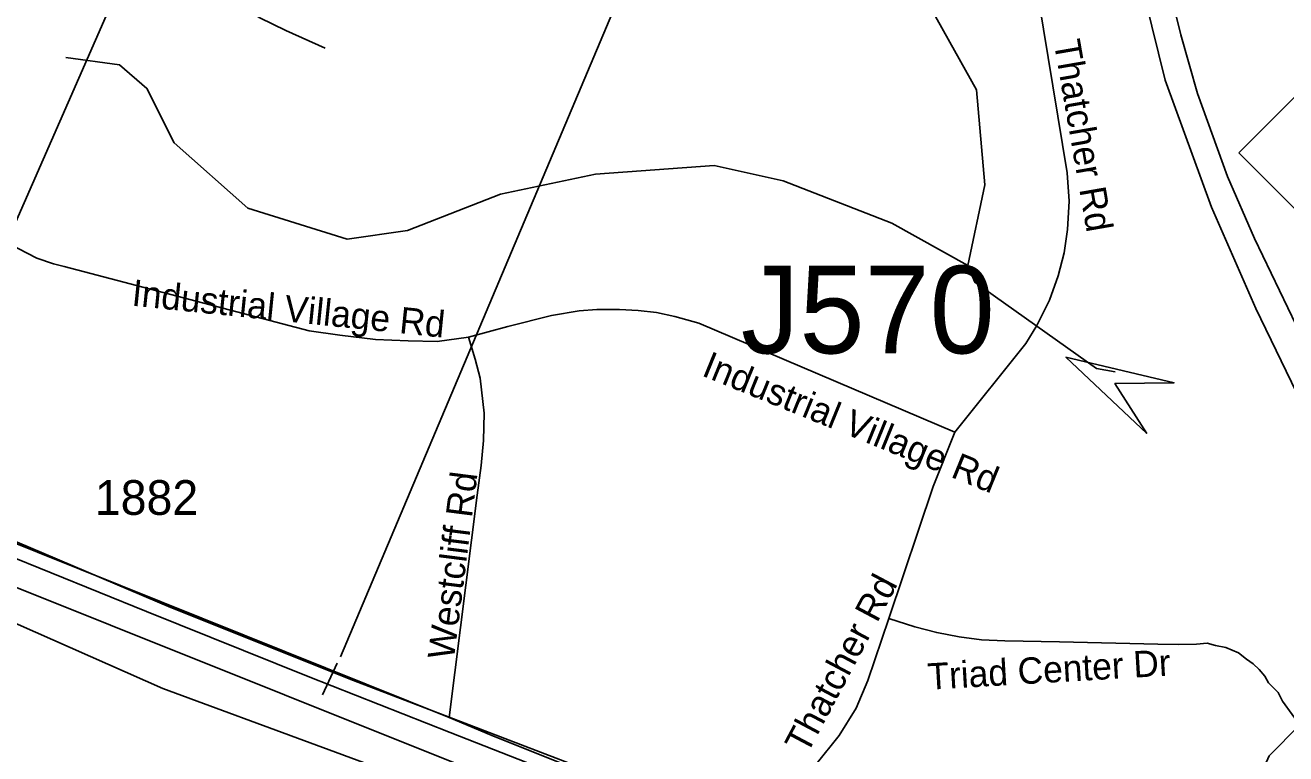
# Model space of a CAD drawing. Extents: x 1662474 to 1856135, y 779280 to 917889.
# Drawn here: x 1710514 to 1715048, y 851338 to 853959 of the extents above; entities that cross this region are included whole.
import ezdxf

# ---------------------------------------------------------------- set-up
doc = ezdxf.new("R2010")
doc.units = 0
for name, color, linetype in [('Exist Boundary Political City Limit New', 7, 'Continuous'), ('Exist Hydrographic Misc Water Feature', 7, 'Continuous'), ('Exist Road Non-System Structure Non-Sys Other Number Label', 7, 'Continuous'), ('Exist Road Non-System Type 51', 7, 'Continuous'), ('Exist Road Non-System Type 51 Label', 7, 'Continuous'), ('Exist Road Primary Interstate Divided Center Attributed', 7, 'Continuous'), ('Exist Road Primary Interstate Service Attributed', 7, 'Continuous'), ('Exist Road Primary Interstate Structure Ovrhead Sign CELL', 7, 'Continuous'), ('Exist Road Primary NC Divided Attributed', 7, 'Continuous'), ('Exist Road Primary NC Shield CELL', 7, 'Continuous'), ('Exist Road Secondary Structure Culvert Attributed CELL', 7, 'Continuous'), ('Exist Road Secondary Type 51 Number Label', 7, 'Continuous'), ('Map Preparation Boundary City Limit Buffer Line', 7, 'Continuous')]:
    doc.layers.add(name, color=color, linetype=linetype)

msp = doc.modelspace()

# ---------------------------------------------------------------- linework, layer by layer
at = {"layer": 'Exist Boundary Political City Limit New'}
msp.add_lwpolyline([(1712113.9, 851164.8), (1711009.2, 851572.6), (1709955.9, 852037.8)], dxfattribs=at)
at = {"layer": 'Exist Hydrographic Misc Water Feature'}
for points in [[(1713904.2, 853094.4), (1713965.2, 853385.2), (1713935.1, 853727.2), (1713714.2, 854122.4), (1713616.2, 854347.6), (1713568.2, 854571.8), (1713588.2, 854889.8), (1713376.1, 855458.7), (1712998.1, 855988.3), (1712875.1, 856237), (1712645.1, 856556.8), (1712563.1, 856709.4), (1712540.1, 856916.7), (1712543.1, 857241.7), (1712365.1, 857826.2)], [(1713904.2, 853094.4), (1713631.1, 853247.7), (1713240.1, 853400.1), (1712991.2, 853454.4), (1712565.2, 853423.6), (1712223.1, 853351.8), (1711888.1, 853220.8), (1711671.1, 853189.1), (1711314.1, 853301.4), (1711049.1, 853536.6), (1710951.1, 853732.2), (1710852.2, 853816.3), (1710660.1, 853843.2)], [(1714434.1, 852712.7), (1714367.2, 852723.9), (1713929.2, 853034.8), (1713904.2, 853094.4)]]:
    msp.add_lwpolyline(points, dxfattribs=at)
at = {"layer": 'Exist Road Non-System Type 51'}
msp.add_line((1712038.6, 851468.8), (1709399.8, 852527.6), dxfattribs=at)
for points in [[(1714064, 854629.4), (1714108.4, 854361.9), (1714261.4, 853427.9), (1714268.1, 853326.2), (1714262.9, 853224.1), (1714250.1, 853140.2), (1714229.4, 853057.8), (1714197.6, 852970.1), (1714152.8, 852878.5), (1714112.4, 852813.7), (1713856.9, 852495)], [(1711593.1, 853876.6), (1711451.1, 853940.1), (1711357.8, 853986.1), (1711217.1, 854079.5), (1711154.9, 854128.6)], [(1712108.1, 852836.5), (1711995.5, 852822), (1711891.4, 852824.2), (1711773.8, 852828.6), (1711645.4, 852843.9), (1711535.1, 852859.6), (1710653.9, 853090.8), (1710615.2, 853101.2), (1710554.9, 853121.8), (1710487.9, 853156.4), (1710457.5, 853171.9)], [(1713856.9, 852495), (1712936.1, 852887.7), (1712849.9, 852911.5), (1712784, 852926.2), (1712718.4, 852932.5), (1712650.9, 852936.5), (1712569.6, 852936.5), (1712506, 852931.5), (1712406.9, 852914.7), (1712249.6, 852875.1), (1712108.1, 852836.5)], [(1712108.1, 852836.5), (1712132, 852757.8), (1712149.6, 852689.8), (1712164.6, 852563), (1712162.1, 852465.6), (1712153.9, 852375.1), (1712139.6, 852268.5), (1712038.6, 851468.8)], [(1713856.9, 852495), (1713779.8, 852299.5), (1713620.4, 851824.2)], [(1713620.4, 851824.2), (1713544.4, 851601.9), (1713502.9, 851502.7), (1713441.1, 851403.2), (1713358.5, 851300.2), (1713280, 851188.5), (1713226.2, 851118.4), (1713201.6, 851056.8), (1713186.9, 851031.2)], [(1715097.8, 851441.7), (1715070.6, 851479.4), (1715036.1, 851527), (1715020.2, 851558.8), (1714996.5, 851582.6), (1714985.9, 851593.2), (1714972.6, 851617), (1714951.5, 851640.9), (1714930.4, 851662), (1714906.5, 851677.9), (1714877.4, 851701.7), (1714832.4, 851720.2), (1714795.4, 851728.2), (1714765.6, 851736.4), (1714726.8, 851732.2), (1714661.9, 851731.5), (1714587.1, 851732.6), (1714233.9, 851740.7), (1714037, 851744.6), (1713953.8, 851748), (1713873.4, 851758.9), (1713792.1, 851774), (1713713.1, 851794.2), (1713620.4, 851824.2)], [(1715391.2, 851527), (1715105.1, 851449.2), (1715097.8, 851441.7), (1714988.5, 851331.2), (1714872.1, 851071.8)], [(1713186.9, 851031.2), (1713110.2, 851054.4), (1712859, 851137.9), (1712197.6, 851401.9), (1712038.6, 851468.8)]]:
    msp.add_lwpolyline(points, dxfattribs=at)
at = {"layer": 'Exist Road Primary Interstate Divided Center Attributed'}
for points in [[(1714858.6, 850291.4), (1714067.9, 850602.6), (1712720.5, 851147.8), (1712042, 851414.6), (1711531.6, 851615.6), (1710949.7, 851849.5), (1710435.5, 852058.3), (1710178.4, 852164.6), (1709627.5, 852381.1), (1708108, 852982.4), (1707332.8, 853299.4), (1706940.4, 853450.2)], [(1706733.5, 853436.6), (1707609.2, 853082.9), (1708446.3, 852754.2), (1709567.5, 852301.9), (1713955.8, 850544.6), (1714879.8, 850194.7)]]:
    msp.add_lwpolyline(points, dxfattribs=at)
at = {"layer": 'Exist Road Primary Interstate Service Attributed'}
msp.add_lwpolyline([(1708743.2, 852790.6), (1708784, 852772.5), (1709124, 852637.7), (1709802.2, 852380.8), (1710379.3, 852144), (1711036.9, 851864.6), (1711694.6, 851601.7), (1713183.5, 851030.2), (1713948.5, 850732.5), (1714537.7, 850490.6), (1714930.2, 850348.6), (1715188, 850264.4), (1715304.2, 850224), (1715326.8, 850212.9)], dxfattribs=at)
at = {"layer": 'Exist Road Primary Interstate Structure Ovrhead Sign CELL'}
for p, q in [((1710054.4, 852283.6), (1710945.7, 854314.8)), ((1711647.7, 851686.7), (1712667.9, 854103.6)), ((1711582.9, 851549.6), (1711636, 851664.4))]:
    msp.add_line(p, q, dxfattribs=at)
at = {"layer": 'Exist Road Primary NC Divided Attributed'}
for points in [[(1714454.9, 854537.7), (1714474.4, 854403.7), (1714518.1, 854151.5), (1714614.2, 853761.8), (1714781.1, 853304.7), (1714940.6, 852939.8), (1715103.9, 852601), (1715348.7, 852136.6), (1715740.5, 851377.2), (1715956.3, 850934.8), (1716083.6, 850647.2), (1716249.6, 850215.8), (1716318.7, 849988.5)], [(1716390, 849984.5), (1716372.9, 850056.8), (1716307.6, 850258.1), (1716231.4, 850475.7), (1716128, 850747.7), (1716046.3, 850932.6), (1715760.5, 851472.4), (1715689.7, 851621.2), (1715609.2, 851811.4), (1715452.2, 852106.9), (1715175.2, 852693.1), (1714934.8, 853192), (1714838.5, 853415), (1714729.9, 853713.5), (1714670.2, 853925.2), (1714610.4, 854169.5), (1714564.1, 854390.6), (1714537, 854522.6)]]:
    msp.add_lwpolyline(points, dxfattribs=at)
at = {"layer": 'Exist Road Primary NC Shield CELL'}
msp.add_lwpolyline([(1714878.8, 853500.3), (1715211.8, 853833.3), (1715544.8, 853500.3), (1715211.8, 853167.3)], close=True, dxfattribs=at)
at = {"layer": 'Exist Road Secondary Structure Culvert Attributed CELL'}
msp.add_lwpolyline([(1714548, 852490.6), (1714256.9, 852765), (1714646.1, 852672.9), (1714433, 852670.1)], close=True, dxfattribs=at)
at = {"layer": 'Map Preparation Boundary City Limit Buffer Line'}
msp.add_lwpolyline([(1712113.9, 851164.8), (1711009.2, 851572.6), (1709955.9, 852037.8)], dxfattribs=at)

# ---------------------------------------------------------------- texts
at = {"layer": 'Exist Road Non-System Structure Non-Sys Other Number Label'}
msp.add_text('J570', height=314.96, dxfattribs=at).set_placement((1713087.8, 852778.8))
at = {"layer": 'Exist Road Non-System Type 51 Label'}
for s, rotation, p in [('Thatcher Rd', 279.8596, (1714212.9, 853898.8)), ('Industrial Village Rd', 354.137, (1710894.2, 852950.6)), ('Industrial Village Rd', 337.8333, (1712943, 852700.1)), ('Westcliff Rd', 82.7433, (1712055.2, 851673.9)), ('Thatcher Rd', 62.0297, (1713325.8, 851332.4)), ('Triad Center Dr', 3.3729, (1713761.9, 851568.2))]:
    msp.add_text(s, height=95, rotation=rotation, dxfattribs=at).set_placement(p)
at = {"layer": 'Exist Road Secondary Type 51 Number Label'}
msp.add_text('1882', height=125, dxfattribs=at).set_placement((1710764, 852197.6))

doc.saveas('drawing.dxf')
